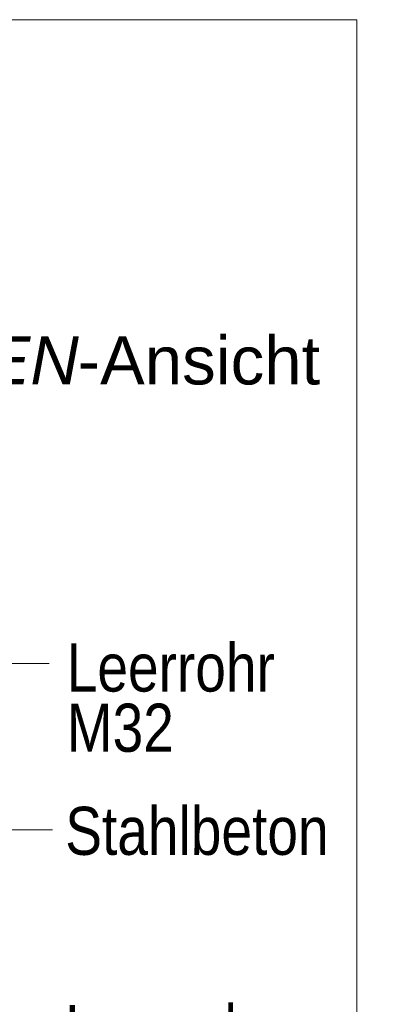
# Model space of a CAD drawing. Extents: x -620 to 300, y 62 to 1162.
# Tile 290 of 322: x 176 to 187, y 957 to 986. Entities that reach past the tile are written whole.
import ezdxf
from ezdxf.lldxf.tags import DXFTag

# ---------------------------------------------------------------- set-up
doc = ezdxf.new("R2010")
doc.units = 0
doc.layers.get('0').update_dxf_attribs({"lineweight": 13})
doc.layers.add('E_Detail_Beschriftung', color=7, linetype='Continuous', lineweight=13, true_color=0x009900)
doc.layers.add('E_Detail_Linie_Text_Bem', color=7, linetype='Continuous', lineweight=13)
doc.styles.get("Standard").update_dxf_attribs({"font": 'ARIALN.TTF'})
tags = doc.linetypes.add('fein_strichliert-A06G94UT8I', pattern=[4, 1, -2, 1]).pattern_tags.tags
tags[8:9] = [DXFTag(74, 4), DXFTag(75, 0), DXFTag(340, '0'), DXFTag(46, 0.0), DXFTag(50, 0.0), DXFTag(44, 0.0), DXFTag(45, 0.0)]
tags[6:7] = [DXFTag(74, 4), DXFTag(75, 0), DXFTag(340, '0'), DXFTag(46, 0.0), DXFTag(50, 0.0), DXFTag(44, 0.0), DXFTag(45, 0.0)]
tags[4:5] = [DXFTag(74, 4), DXFTag(75, 0), DXFTag(340, '0'), DXFTag(46, 0.0), DXFTag(50, 0.0), DXFTag(44, 0.0), DXFTag(45, 0.0)]

# ---------------------------------------------------------------- blocks, each defined once
blk = doc.blocks.new('Referenz-A06G94UU8I')
at = {"layer": 'E_Detail_Linie_Text_Bem', "linetype": 'fein_strichliert-A06G94UT8I', "ltscale": 0.65}
for p, q in [((185.494, 986.054), (122.725, 986.054)), ((185.494, 924.738), (185.494, 986.054))]:
    blk.add_line(p, q, dxfattribs=at)
at = {"layer": 'E_Detail_Linie_Text_Bem', "color": 0, "linetype": 'Continuous', "ltscale": 0.13}
for p, q in [((174.278, 967.306), (176.539, 967.306)), ((176.635, 962.468), (174.886, 962.468))]:
    blk.add_line(p, q, dxfattribs=at)
at = {"layer": 'E_Detail_Beschriftung', "linetype": 'Continuous', "lineweight": -2, "ltscale": 0.25, "char_height": 1.4, "attachment_point": 1}
for s, insert in [('{\\fArial|b0|i1;SEITEN}', (170.335, 976.833)), ('{\\fArial;-Ansicht}', (177.365, 976.833))]:
    blk.add_mtext(s, dxfattribs=dict(at, insert=insert))
at = {"layer": 'E_Detail_Beschriftung', "linetype": 'Continuous', "ltscale": 0.13, "char_height": 1.4, "attachment_point": 1}
for s, insert in [('{\\fArial Narrow;Leerrohr}', (177.048, 967.891)), ('{\\fArial Narrow;M32}', (177.048, 966.138)), ('{\\fArial Narrow;Stahlbeton}', (177.005, 963.136)), ('{\\fArial Narrow;Leerrohr}', (177.005, 957.364))]:
    blk.add_mtext(s, dxfattribs=dict(at, insert=insert))

msp = doc.modelspace()

# ---------------------------------------------------------------- block references
at = {"color": 8, "lineweight": 25, "ltscale": 0.25, "true_color": 0x808080}
msp.add_blockref('Referenz-A06G94UU8I', (0, 0), dxfattribs=at)

doc.saveas('drawing.dxf')
